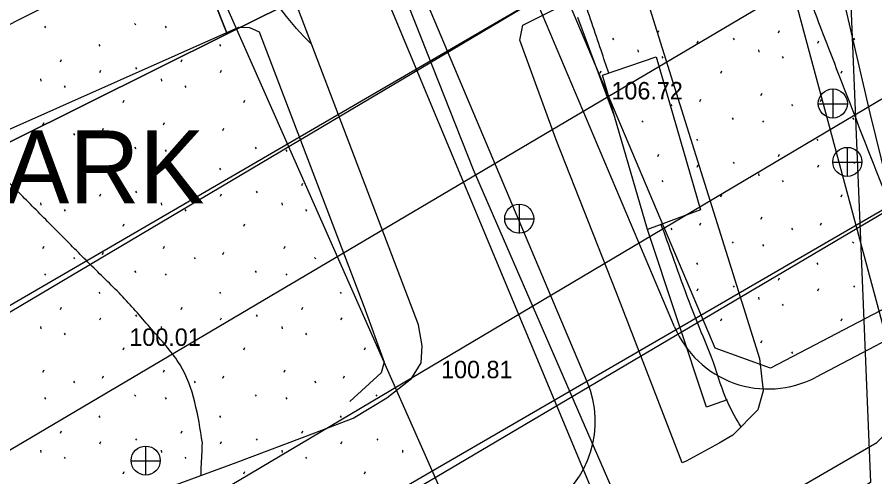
# Model space of a CAD drawing. Extents: x 412225 to 413380, y 4456471 to 4457189.
# Drawn here: x 412929 to 412987.9, y 4456731.8 to 4456763.4 of the extents above; entities that cross this region are included whole.
import ezdxf

# ---------------------------------------------------------------- set-up
doc = ezdxf.new("R2010")
doc.units = 0
for name, color, linetype in [('0_HALİHAZIR', 7, 'Continuous'), ('0_KADASTRO', 7, 'Continuous'), ('Level 28', 7, 'Continuous'), ('Level 41', 7, 'Continuous'), ('Level 54', 7, 'Continuous'), ('Level 62', 7, 'Continuous')]:
    doc.layers.add(name, color=color, linetype=linetype)

msp = doc.modelspace()

# ---------------------------------------------------------------- linework, layer by layer
at = {"layer": '0_HALİHAZIR'}
for p, q in [((412985.074, 4456756.465), (412985.074, 4456758.465)), ((412984.054, 4456757.455), (412986.054, 4456757.455)), ((412986.072, 4456752.449), (412986.072, 4456754.449)), ((412985.052, 4456753.439), (412987.052, 4456753.439)), ((412963.507, 4456748.543), (412963.507, 4456750.543)), ((412962.487, 4456749.533), (412964.487, 4456749.533)), ((412937.82, 4456731.909), (412937.82, 4456733.909)), ((412936.8, 4456732.899), (412938.8, 4456732.899))]:
    msp.add_line(p, q, dxfattribs=at)
for points in [[(413308.103, 4456965.941), (413265.175, 4456940.384), (413047.239, 4456812.664), (412821.475, 4456681.363)], [(412841.576, 4456665.003), (413057.926, 4456790.466), (413273.464, 4456916.652), (413307.769, 4456936.91)], [(412912.334, 4456721.138), (412944.097, 4456732.816), (412949.429, 4456734.824), (412952.065, 4456735.83), (412954.396, 4456737.232), (412956.076, 4456738.56), (412956.755, 4456739.646), (412956.811, 4456740.819), (412956.576, 4456742.246), (412947.754, 4456765.371), (412933.575, 4456798.729), (412933.035, 4456799.672), (412932.674, 4456800.143), (412931.837, 4456800.178), (412903.863, 4456787.544)], [(413019.975, 4456633.047), (413001.403, 4456674.145), (412977.487, 4456727.436), (412978.47, 4456728.599), (412988.087, 4456734.165), (412988.672, 4456734.757), (412989.504, 4456735.74), (412989.822, 4456737.317), (412980.629, 4456771.499), (412979.432, 4456773.639), (412978.07, 4456774.411), (412976.496, 4456774.332), (412970.39, 4456772.277)], [(412990.726, 4456733.119), (412992.557, 4456734.172), (412992.965, 4456735.133), (412987.622, 4456756.81), (412984.158, 4456771.731)], [(412970.063, 4456756.531), (412967.534, 4456763.391)], [(412858.966, 4456714.206), (412889.238, 4456730.065), (412907.414, 4456740.616), (412908.265, 4456741.87), (412908.952, 4456743.506), (412909.302, 4456744.253), (412909.611, 4456744.779), (412927.708, 4456755.383), (412944.2, 4456762.714), (412944.939, 4456762.704), (412945.604, 4456762.403), (412952.812, 4456743.534), (412954.202, 4456739.684), (412953.996, 4456738.954), (412951.842, 4456736.97)], [(412977.794, 4456737.099), (412976.361, 4456736.593), (412972.312, 4456748.801)]]:
    msp.add_lwpolyline(points, dxfattribs=at)
for points in [[(412943.324, 4456790.057), (412939.491, 4456799.046), (412938.705, 4456800.919), (412938.051, 4456803.147), (412937.963, 4456804.315), (412938.189, 4456805.139), (412938.852, 4456805.5), (412939.848, 4456804.725), (412960.321, 4456752.926), (412986.83, 4456691.988), (413005.898, 4456650.126), (413022.776, 4456611.403), (413022.909, 4456610.593), (413022.798, 4456610.051), (413022.687, 4456609.84), (413022.549, 4456609.659), (413022.068, 4456609.794), (413001.616, 4456655.726), (412969.952, 4456727.404), (412949.891, 4456775.519)], [(412966.038, 4456754.964), (412963.538, 4456761.828), (412963.73, 4456762.866), (412967.724, 4456764.88), (412971.735, 4456766.349), (412980.027, 4456739.939), (412980.279, 4456737.723), (412979.902, 4456736.406), (412978.177, 4456734.672), (412977.252, 4456734.122), (412974.979, 4456732.868), (412974.688, 4456732.766), (412970.191, 4456744.452)], [(412969.225, 4456759.41), (412972.899, 4456760.689), (412975.959, 4456750.153), (412972.312, 4456748.801)]]:
    msp.add_lwpolyline(points, close=True, dxfattribs=at)
for centre in [(412985.059, 4456757.473), (412986.056, 4456753.457), (412963.492, 4456749.552), (412937.805, 4456732.917)]:
    msp.add_circle(centre, 1, dxfattribs=at)
for points in [[(413053.765, 4456704.629), (413052.31, 4456706.637), (413050.132, 4456708.695), (413047.877, 4456710.674), (413045.624, 4456712.654), (413043.411, 4456714.678), (413041.28, 4456716.786), (413039.255, 4456718.994), (413037.339, 4456721.3), (413035.515, 4456723.68), (413033.758, 4456726.111), (413032.049, 4456728.576), (413030.368, 4456731.061), (413028.694, 4456733.551), (413027.018, 4456736.039), (413025.261, 4456738.464), (413023.437, 4456740.842), (413021.536, 4456743.163), (413019.636, 4456745.485), (413017.737, 4456747.808), (413015.843, 4456750.134), (413013.957, 4456752.467), (413012.085, 4456754.812), (413010.294, 4456757.215), (413008.638, 4456759.707), (413007.13, 4456762.297), (413005.698, 4456764.933), (413004.283, 4456767.578), (413002.862, 4456770.221), (413001.445, 4456772.865), (413000.033, 4456775.512), (412998.654, 4456778.176), (412997.316, 4456780.86), (412996.027, 4456783.569), (412994.761, 4456786.289), (412993.504, 4456789.013), (412992.244, 4456791.735), (412990.973, 4456794.453), (412989.717, 4456797.177), (412988.513, 4456799.923), (412987.418, 4456802.714), (412986.596, 4456805.581), (412986.333, 4456808.447), (412986.529, 4456810.425)], [(413051.349, 4456693.95), (413048.333, 4456696.344), (413030.862, 4456709.946), (413028.729, 4456712.242), (413018.523, 4456726.182), (413011.437, 4456736.744), (413011.032, 4456737.364), (413003.303, 4456749.579), (412993.015, 4456768.277), (412989.877, 4456774.699), (412989.219, 4456776.109), (412985.414, 4456784.302), (412984.8, 4456785.358), (412980.195, 4456790.588), (412970.682, 4456799.037), (412970.678, 4456799.043)], [(413045.591, 4456690.832), (413043.305, 4456692.774), (413040.977, 4456694.663), (413038.587, 4456696.475), (413036.144, 4456698.215), (413033.662, 4456699.898), (413031.143, 4456701.528), (413028.575, 4456703.075), (413025.95, 4456704.521), (413023.271, 4456705.869), (413020.567, 4456707.167), (413017.864, 4456708.469), (413015.19, 4456709.827), (413012.673, 4456711.422), (413010.452, 4456713.341), (413008.536, 4456715.623), (413006.867, 4456718.11), (413005.331, 4456720.685), (413003.88, 4456723.31), (413002.463, 4456725.954), (413001.027, 4456728.587), (412999.518, 4456731.178), (412997.886, 4456733.691), (412996.109, 4456736.101), (412994.382, 4456738.543), (412992.876, 4456741.088), (412991.629, 4456743.81), (412990.515, 4456746.595), (412989.41, 4456749.384), (412988.312, 4456752.176), (412987.22, 4456754.97), (412986.134, 4456757.767), (412985.052, 4456760.565), (412983.972, 4456763.364), (412982.895, 4456766.164), (412981.818, 4456768.964), (412980.739, 4456771.763), (412979.526, 4456774.499), (412977.969, 4456776.971), (412976.042, 4456779.23), (412973.865, 4456781.293), (412971.677, 4456783.346), (412969.745, 4456785.161)], [(412949.213, 4456761.547), (412949.16, 4456761.599), (412947.265, 4456763.745), (412946.114, 4456765.601), (412945.546, 4456767.134), (412944.833, 4456772.243)], [(412969.66, 4456759.561), (412969.119, 4456761.131), (412967.847, 4456764.921), (412967.846, 4456764.924)], [(412941.709, 4456734.134), (412940.167, 4456739.503), (412938.34, 4456741.803), (412936.358, 4456744.041), (412934.237, 4456746.163), (412932.119, 4456748.288), (412930.006, 4456750.417), (412927.902, 4456752.556), (412925.81, 4456754.707), (412923.739, 4456756.876), (412922.18, 4456759.015)], [(412978.746, 4456735.244), (412977.857, 4456736.86), (412976.845, 4456739.672), (412975.723, 4456742.45), (412974.659, 4456745.255), (412973.645, 4456748.078), (412973.26, 4456749.153)], [(412941.606, 4456731.9), (412941.63, 4456732.458), (412941.709, 4456734.134)]]:
    msp.add_spline(points, degree=3, dxfattribs=at)
at = {"layer": '0_KADASTRO'}
for points in [[(412929.134, 4456798.466), (412934.76, 4456801.079), (412934.87, 4456801.13), (412938.387, 4456802.761), (412938.498, 4456802.813), (412946.367, 4456806.469), (412951.511, 4456794.234), (412954.507, 4456787.092), (412956.761, 4456788.427), (412963.581, 4456772.307), (412952.615, 4456766.849), (412949.024, 4456765.062), (412943.419, 4456762.272), (412937.36, 4456777.48), (412934.68, 4456784.32), (412934.55, 4456784.64), (412929.63, 4456797.2)], [(412758.558, 4456668.786), (412808.977, 4456694.209), (412902.634, 4456741.974), (412909.074, 4456745.179), (412943.419, 4456762.272), (412949.024, 4456765.062), (412952.615, 4456766.849), (412963.581, 4456772.307), (412985.511, 4456783.221), (412985.536, 4456782.611), (412987.65, 4456731.4), (412981.45, 4456727.59), (412970.633, 4456720.947), (412967.171, 4456718.821), (412964.24, 4456717.02), (412920.19, 4456689.98), (412911.66, 4456684.75), (412892.499, 4456672.986), (412877.7, 4456663.9), (412867.363, 4456657.565), (412824.012, 4456630.971), (412807.183, 4456620.644)], [(412897.155, 4456753.817), (412937.36, 4456777.48), (412943.419, 4456762.272), (412909.074, 4456745.179), (412902.634, 4456741.974), (412901.372, 4456744.697), (412897.302, 4456753.501)]]:
    msp.add_lwpolyline(points, close=True, dxfattribs=at)
at = {"layer": 'Level 28'}
for p, q in [((412976.957, 4456740.656), (412957.77, 4456786.045)), ((412935.133, 4456782.772), (412958.079, 4456730.902)), ((413045.977, 4456773.379), (412980.783, 4456739.283)), ((412980.783, 4456739.283), (412976.957, 4456740.656))]:
    msp.add_line(p, q, dxfattribs=at)
at = {"layer": 'Level 41'}
for p, q in [((412930.852, 4456762.788), (412930.923, 4456762.681)), ((412937.046, 4456762.98), (412937.117, 4456762.873)), ((412939.145, 4456762.788), (412939.216, 4456762.681)), ((412973.031, 4456762.343), (412973.102, 4456762.502)), ((412981.324, 4456762.343), (412981.395, 4456762.502)), ((412969.902, 4456761.959), (412969.973, 4456761.852)), ((412978.195, 4456761.959), (412978.266, 4456761.852)), ((412986.488, 4456761.959), (412986.559, 4456761.852)), ((412934.59, 4456761.527), (412934.661, 4456761.42)), ((412942.883, 4456761.527), (412942.954, 4456761.42)), ((412975.73, 4456761.614), (412975.802, 4456761.774)), ((412984.023, 4456761.614), (412984.095, 4456761.774)), ((412971.66, 4456761.168), (412971.678, 4456761.008)), ((412973.29, 4456760.698), (412973.36, 4456760.591)), ((412979.953, 4456761.168), (412979.971, 4456761.008)), ((412981.583, 4456760.698), (412981.653, 4456760.591)), ((412931.949, 4456760.334), (412932.02, 4456760.493)), ((412940.242, 4456760.334), (412940.313, 4456760.493)), ((412934.648, 4456759.605), (412934.72, 4456759.765)), ((412937.113, 4456759.95), (412937.184, 4456759.843)), ((412942.941, 4456759.605), (412943.013, 4456759.765)), ((412969.053, 4456759.554), (412969.125, 4456759.714)), ((412977.346, 4456759.554), (412977.418, 4456759.714)), ((412985.639, 4456759.554), (412985.711, 4456759.714)), ((412930.578, 4456759.159), (412930.596, 4456758.999)), ((412938.871, 4456759.159), (412938.889, 4456758.999)), ((412932.208, 4456758.689), (412932.278, 4456758.582)), ((412940.501, 4456758.689), (412940.571, 4456758.582)), ((412971.825, 4456758.024), (412971.895, 4456758.184)), ((412975.908, 4456757.616), (412975.979, 4456757.776)), ((412980.118, 4456758.024), (412980.188, 4456758.184)), ((412984.201, 4456757.616), (412984.272, 4456757.776)), ((412936.264, 4456757.545), (412936.336, 4456757.705)), ((412944.557, 4456757.545), (412944.629, 4456757.705)), ((412973.92, 4456757.408), (412973.991, 4456757.302)), ((412982.213, 4456757.408), (412982.284, 4456757.302)), ((412930.743, 4456756.015), (412930.813, 4456756.175)), ((412939.036, 4456756.015), (412939.106, 4456756.175)), ((412971.934, 4456756.287), (412972.005, 4456756.18)), ((412978.128, 4456756.479), (412978.199, 4456756.372)), ((412980.227, 4456756.287), (412980.298, 4456756.18)), ((412986.421, 4456756.479), (412986.492, 4456756.372)), ((412932.838, 4456755.399), (412932.909, 4456755.293)), ((412934.826, 4456755.607), (412934.897, 4456755.767)), ((412941.131, 4456755.399), (412941.202, 4456755.293)), ((412943.119, 4456755.607), (412943.19, 4456755.767)), ((412975.672, 4456755.026), (412975.743, 4456754.919)), ((412983.965, 4456755.026), (412984.036, 4456754.919)), ((412930.852, 4456754.278), (412930.923, 4456754.171)), ((412937.046, 4456754.47), (412937.117, 4456754.363)), ((412939.145, 4456754.278), (412939.216, 4456754.171)), ((412945.339, 4456754.47), (412945.41, 4456754.363)), ((412947.438, 4456754.278), (412947.509, 4456754.171)), ((412973.031, 4456753.833), (412973.102, 4456753.992)), ((412981.324, 4456753.833), (412981.395, 4456753.992)), ((412934.59, 4456753.017), (412934.661, 4456752.91)), ((412942.883, 4456753.017), (412942.954, 4456752.91)), ((412975.73, 4456753.104), (412975.802, 4456753.264)), ((412978.195, 4456753.449), (412978.266, 4456753.342)), ((412984.023, 4456753.104), (412984.095, 4456753.264)), ((412986.488, 4456753.449), (412986.559, 4456753.342)), ((412979.953, 4456752.658), (412979.971, 4456752.498)), ((412931.949, 4456751.824), (412932.02, 4456751.983)), ((412940.242, 4456751.824), (412940.313, 4456751.983)), ((412948.535, 4456751.824), (412948.606, 4456751.983)), ((412973.29, 4456752.188), (412973.36, 4456752.081)), ((412981.583, 4456752.188), (412981.653, 4456752.081)), ((412934.648, 4456751.095), (412934.72, 4456751.255)), ((412937.113, 4456751.44), (412937.184, 4456751.333)), ((412942.941, 4456751.095), (412943.013, 4456751.255)), ((412945.406, 4456751.44), (412945.477, 4456751.333)), ((412930.578, 4456750.649), (412930.596, 4456750.489)), ((412938.871, 4456750.649), (412938.889, 4456750.489)), ((412947.164, 4456750.649), (412947.182, 4456750.489)), ((412977.346, 4456751.044), (412977.418, 4456751.204)), ((412985.639, 4456751.044), (412985.711, 4456751.204)), ((412932.208, 4456750.179), (412932.278, 4456750.072)), ((412940.501, 4456750.179), (412940.571, 4456750.072)), ((412948.794, 4456750.179), (412948.864, 4456750.072)), ((412980.118, 4456749.514), (412980.188, 4456749.674)), ((412936.264, 4456749.035), (412936.336, 4456749.195)), ((412944.557, 4456749.035), (412944.629, 4456749.195)), ((412973.92, 4456748.898), (412973.991, 4456748.792)), ((412975.908, 4456749.106), (412975.979, 4456749.266)), ((412982.213, 4456748.898), (412982.284, 4456748.792)), ((412984.201, 4456749.106), (412984.272, 4456749.266)), ((412978.128, 4456747.969), (412978.199, 4456747.862)), ((412980.227, 4456747.777), (412980.298, 4456747.67)), ((412986.421, 4456747.969), (412986.492, 4456747.862)), ((412930.743, 4456747.505), (412930.813, 4456747.665)), ((412934.826, 4456747.097), (412934.897, 4456747.257)), ((412939.036, 4456747.505), (412939.106, 4456747.665)), ((412943.119, 4456747.097), (412943.19, 4456747.257)), ((412947.329, 4456747.505), (412947.399, 4456747.665)), ((412932.838, 4456746.889), (412932.909, 4456746.783)), ((412941.131, 4456746.889), (412941.202, 4456746.783)), ((412949.424, 4456746.889), (412949.495, 4456746.783)), ((412975.672, 4456746.516), (412975.743, 4456746.409)), ((412983.965, 4456746.516), (412984.036, 4456746.409)), ((412937.046, 4456745.96), (412937.117, 4456745.853)), ((412945.339, 4456745.96), (412945.41, 4456745.853)), ((412930.852, 4456745.768), (412930.923, 4456745.661)), ((412939.145, 4456745.768), (412939.216, 4456745.661)), ((412947.438, 4456745.768), (412947.509, 4456745.661)), ((412981.324, 4456745.323), (412981.395, 4456745.482)), ((412975.73, 4456744.594), (412975.802, 4456744.754)), ((412978.195, 4456744.939), (412978.266, 4456744.832)), ((412984.023, 4456744.594), (412984.095, 4456744.754)), ((412986.488, 4456744.939), (412986.559, 4456744.832)), ((412934.59, 4456744.507), (412934.661, 4456744.4)), ((412942.883, 4456744.507), (412942.954, 4456744.4)), ((412951.176, 4456744.507), (412951.247, 4456744.4)), ((412979.953, 4456744.148), (412979.971, 4456743.988)), ((412981.583, 4456743.678), (412981.653, 4456743.571)), ((412931.949, 4456743.314), (412932.02, 4456743.473)), ((412940.242, 4456743.314), (412940.313, 4456743.473)), ((412948.535, 4456743.314), (412948.606, 4456743.473)), ((412934.648, 4456742.585), (412934.72, 4456742.745)), ((412937.113, 4456742.93), (412937.184, 4456742.823)), ((412942.941, 4456742.585), (412943.013, 4456742.745)), ((412945.406, 4456742.93), (412945.477, 4456742.823)), ((412951.234, 4456742.585), (412951.306, 4456742.745)), ((412977.346, 4456742.534), (412977.418, 4456742.694)), ((412985.639, 4456742.534), (412985.711, 4456742.694)), ((412930.578, 4456742.139), (412930.596, 4456741.979)), ((412938.871, 4456742.139), (412938.889, 4456741.979)), ((412947.164, 4456742.139), (412947.182, 4456741.979)), ((412932.208, 4456741.669), (412932.278, 4456741.562)), ((412940.501, 4456741.669), (412940.571, 4456741.562)), ((412948.794, 4456741.669), (412948.864, 4456741.562)), ((412936.264, 4456740.525), (412936.336, 4456740.685)), ((412944.557, 4456740.525), (412944.629, 4456740.685)), ((412952.85, 4456740.525), (412952.922, 4456740.685)), ((412980.118, 4456741.004), (412980.188, 4456741.164)), ((412982.213, 4456740.388), (412982.284, 4456740.282)), ((412930.743, 4456738.995), (412930.813, 4456739.155)), ((412939.036, 4456738.995), (412939.106, 4456739.155)), ((412947.329, 4456738.995), (412947.399, 4456739.155)), ((412932.838, 4456738.379), (412932.909, 4456738.273)), ((412934.826, 4456738.587), (412934.897, 4456738.747)), ((412941.131, 4456738.379), (412941.202, 4456738.273)), ((412943.119, 4456738.587), (412943.19, 4456738.747)), ((412949.424, 4456738.379), (412949.495, 4456738.273)), ((412951.412, 4456738.587), (412951.483, 4456738.747)), ((412930.852, 4456737.258), (412930.923, 4456737.151)), ((412937.046, 4456737.45), (412937.117, 4456737.343)), ((412939.145, 4456737.258), (412939.216, 4456737.151)), ((412945.339, 4456737.45), (412945.41, 4456737.343)), ((412947.438, 4456737.258), (412947.509, 4456737.151)), ((412953.632, 4456737.45), (412953.703, 4456737.343)), ((412934.59, 4456735.997), (412934.661, 4456735.89)), ((412942.883, 4456735.997), (412942.954, 4456735.89)), ((412951.176, 4456735.997), (412951.247, 4456735.89)), ((412931.949, 4456734.804), (412932.02, 4456734.963)), ((412940.242, 4456734.804), (412940.313, 4456734.963)), ((412948.535, 4456734.804), (412948.606, 4456734.963)), ((412934.648, 4456734.075), (412934.72, 4456734.235)), ((412937.113, 4456734.42), (412937.184, 4456734.313)), ((412942.941, 4456734.075), (412943.013, 4456734.235)), ((412945.406, 4456734.42), (412945.477, 4456734.313)), ((412951.234, 4456734.075), (412951.306, 4456734.235)), ((412953.699, 4456734.42), (412953.77, 4456734.313)), ((412930.578, 4456733.629), (412930.596, 4456733.469)), ((412938.871, 4456733.629), (412938.889, 4456733.469)), ((412947.164, 4456733.629), (412947.182, 4456733.469)), ((412955.457, 4456733.629), (412955.475, 4456733.469)), ((412932.208, 4456733.159), (412932.278, 4456733.052)), ((412940.501, 4456733.159), (412940.571, 4456733.052)), ((412948.794, 4456733.159), (412948.864, 4456733.052)), ((412936.264, 4456732.015), (412936.336, 4456732.175)), ((412944.557, 4456732.015), (412944.629, 4456732.175)), ((412952.85, 4456732.015), (412952.922, 4456732.175))]:
    msp.add_line(p, q, dxfattribs=at)
at = {"layer": 'Level 54'}
msp.add_line((412879.336, 4456738.107), (412936.582, 4456767.038), dxfattribs=at)
for points in [[(412772.521, 4456650.705), (412780.988, 4456655.646), (413046.364, 4456813.097)], [(412842.641, 4456663.797), (413057.204, 4456790.554)], [(412887.855, 4456709.671), (412995.377, 4456773.192)], [(412856.216, 4456679.35), (412988.664, 4456757.933)]]:
    msp.add_lwpolyline(points, dxfattribs=at)
at = {"layer": 'Level 62'}
for p, q in [((412968.174, 4456738.325), (412939.393, 4456806.407)), ((412974.172, 4456742.114), (412953.71, 4456790.512)), ((413046.904, 4456771.607), (412983.864, 4456738.637))]:
    msp.add_line(p, q, dxfattribs=at)
for centre, start, end in [((412980.62, 4456744.84), 202.91827, 297.60993), ((412961.726, 4456735.6), 302.19924, 22.91567)]:
    msp.add_arc(centre, 7, start, end, dxfattribs=at)

# ---------------------------------------------------------------- texts
at = {"layer": '0_HALİHAZIR'}
for s, p in [('106.72', (412969.834, 4456757.752)), ('100.01 ', (412936.682, 4456740.804)), ('100.81 ', (412958.12, 4456738.58))]:
    msp.add_text(s, height=1.2, dxfattribs=at).set_placement(p)
at = {"layer": 'Level 28'}
msp.add_text('PARK', height=5, dxfattribs=at).set_placement((412923.629, 4456750.616))

doc.saveas('drawing.dxf')
